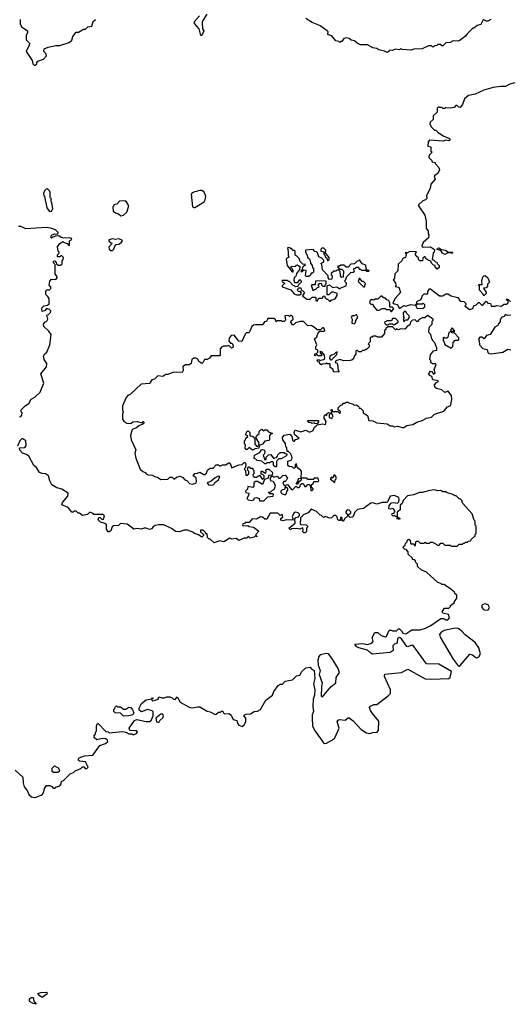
# Model space of a CAD drawing. Extents: x 2494106 to 2685573, y 758056 to 915185.
# Tile 378 of 507: x 2637925 to 2642691, y 837253 to 846812. Entities that reach past the tile are written whole.
import ezdxf

# ---------------------------------------------------------------- set-up
doc = ezdxf.new("R2010")
doc.units = 0

msp = doc.modelspace()

# ---------------------------------------------------------------- linework, layer by layer
at = {"layer": '0CON05XD'}
for points in [[(2639743.8, 846865), (2639703.3, 846805), (2639696.2, 846785), (2639700, 846725), (2639712.5, 846705), (2639695, 846660), (2639685, 846660), (2639667.5, 846725), (2639622.5, 846775), (2639623.9, 846796.1), (2639671.7, 846848.3)], [(2637930, 846815), (2637930, 846765), (2637940, 846755), (2637940, 846745), (2638002.5, 846705), (2638002.5, 846685), (2637988.3, 846661.7), (2637988.3, 846618.3), (2638020, 846585), (2638017.5, 846565), (2637986.7, 846505), (2638047.5, 846415), (2638053, 846383), (2638065, 846370), (2638075, 846370), (2638090, 846385), (2638090, 846395), (2638101.7, 846408.3), (2638155, 846430), (2638187, 846463), (2638180, 846485), (2638160, 846505), (2638161.7, 846528.3), (2638203, 846547), (2638275, 846562.5), (2638315, 846562.5), (2638405, 846592.5), (2638430, 846615), (2638441.7, 846648.3), (2638475, 846690), (2638495, 846690), (2638545, 846720), (2638565, 846720), (2638588.3, 846741.7), (2638625, 846750), (2638640, 846795), (2638660, 846815)], [(2642500, 846815), (2642471.7, 846798.3), (2642458.3, 846798.3), (2642435, 846812.5), (2642422.5, 846805), (2642403, 846767), (2642370, 846755), (2642335, 846730), (2642325, 846730), (2642270, 846675), (2642256.4, 846653.6), (2642195, 846607.5), (2642175, 846603.3), (2642135, 846607.5), (2642105, 846590), (2642063, 846587), (2642035, 846560), (2642025, 846560), (2642015, 846570), (2641985, 846570), (2641977, 846563), (2641955, 846560), (2641945, 846550), (2641935, 846550), (2641925, 846560), (2641895, 846560), (2641835, 846530), (2641755, 846527.5), (2641725, 846517.5), (2641645, 846522.5), (2641625, 846530), (2641615, 846520), (2641575, 846527.5), (2641545, 846512.5), (2641513, 846517), (2641510, 846505), (2641495, 846492.5), (2641467, 846507), (2641415, 846520), (2641393.9, 846533.9), (2641355, 846538.8), (2641305, 846566.7), (2641235, 846568.8), (2641204.2, 846584.2), (2641177.7, 846607.7), (2641145, 846613.3), (2641125, 846628.8), (2641095, 846636.2), (2641075, 846630), (2641055, 846600), (2641045, 846600), (2641035, 846590), (2641025, 846600), (2640995, 846607.5), (2640957, 846657), (2640923.8, 846663.8), (2640917.5, 846675), (2640920, 846695), (2640913, 846703), (2640844.1, 846754.1), (2640815, 846766.2), (2640765, 846786.2), (2640705, 846823.8)], [(2642735, 846198.8), (2642685, 846187.5), (2642645, 846162.5), (2642595, 846162.5), (2642525, 846152.5), (2642435, 846127.5), (2642349.3, 846090.7), (2642285, 846077.5), (2642246.4, 846043.6), (2642225, 845990), (2642205, 845960), (2642191.7, 845961.7), (2642175, 845980), (2642161.7, 845978.3), (2642145, 845960), (2642105, 845952.5), (2642065, 845957.5), (2642055, 845950), (2642035, 845950), (2642025, 845960), (2642005, 845960), (2641992.5, 845967.5), (2641980, 845955), (2641980, 845915), (2641941.7, 845878.3), (2641940, 845845), (2641911.7, 845818.3), (2641910, 845795), (2641920, 845785), (2641920, 845775), (2641955, 845740), (2641968.3, 845738.3), (2641985, 845720), (2642040, 845685), (2642099.3, 845659.3), (2642107.5, 845645), (2642095, 845637.5), (2642065, 845642.5), (2642037, 845633), (2641905, 845642.5), (2641892.5, 845627.5), (2641890, 845585), (2641918.3, 845578.3), (2641920, 845535), (2641930, 845525), (2641901.7, 845498.3), (2641900, 845475), (2641925, 845450), (2641931.7, 845431.7), (2641960, 845425), (2641960, 845415), (2641996.2, 845376.2), (2642002.5, 845355), (2641985, 845320), (2641950, 845295), (2641960, 845265), (2641917.5, 845215), (2641912.5, 845175), (2641877.5, 845105), (2641880, 845075), (2641867, 845063), (2641840, 845055), (2641800, 845015), (2641800, 845005), (2641860, 844915), (2641873.3, 844855), (2641872.5, 844785), (2641891.7, 844761.7), (2641892.5, 844735), (2641900, 844725), (2641897.5, 844695), (2641845, 844650), (2641830, 844615), (2641845, 844602.5), (2641915, 844607.5), (2641955, 844580), (2641950, 844555), (2641940, 844545), (2641930, 844485), (2641945, 844480), (2641965, 844460), (2641978.3, 844458.3), (2641980, 844445), (2642000, 844425), (2642000, 844405), (2641981.7, 844391.7), (2641961.7, 844411.7), (2641960, 844425), (2641945, 844430), (2641925, 844450), (2641918.3, 844468.3), (2641885, 844480), (2641870, 844495), (2641865, 844510), (2641855, 844510), (2641841.7, 844498.3), (2641838.3, 844471.7), (2641811.7, 844471.7), (2641800, 844485), (2641800, 844505), (2641785, 844510), (2641768.3, 844528.3), (2641768.3, 844541.7), (2641780, 844555), (2641775, 844560), (2641715, 844562.5), (2641691.7, 844548.3), (2641670, 844550), (2641680, 844535), (2641677, 844513), (2641668.3, 844501.7), (2641655, 844500), (2641640, 844485), (2641638.3, 844471.7), (2641601.7, 844438.3), (2641597.5, 844375), (2641570, 844345), (2641567, 844303), (2641552.5, 844285), (2641577, 844257), (2641577.5, 844232.5), (2641571.7, 844221.7), (2641606.4, 844216.4), (2641622.5, 844165), (2641572.5, 844105), (2641550, 844065), (2641562.5, 844052.5), (2641595, 844047.5), (2641611.7, 844011.7), (2641618.3, 844011.7), (2641655, 844037.5), (2641675, 844032.5), (2641725, 844047.5), (2641770, 844040), (2641771.7, 844048.3), (2641780, 844050), (2641785, 844080), (2641818.3, 844091.7), (2641831.7, 844108.3), (2641835, 844130), (2641855, 844150), (2641888.3, 844151.7), (2641890, 844175), (2641905, 844200), (2641915, 844200), (2642003, 844133), (2642035, 844130), (2642065, 844150), (2642085, 844152.5), (2642115, 844132.5), (2642180, 844115), (2642205, 844080), (2642240, 844075), (2642257, 844057), (2642257, 844043), (2642250, 844035), (2642295, 844000), (2642325, 844010), (2642337.5, 844035), (2642360, 844045), (2642381.7, 844068.3), (2642388.3, 844068.3), (2642415, 844040), (2642425, 844040), (2642455, 844080), (2642471.7, 844061.7), (2642498.3, 844058.3), (2642505, 844030), (2642545, 844030), (2642555, 844037.5), (2642605, 844030), (2642628.3, 844051.7), (2642655, 844050), (2642670, 844065), (2642668.3, 844078.3), (2642650, 844095), (2642655, 844100), (2642665, 844100), (2642681.7, 844081.7), (2642695, 844080)], [(2638215, 844950), (2638235, 844952.5), (2638247.5, 844975), (2638237, 845037), (2638230, 845045), (2638230, 845075), (2638222.5, 845085), (2638220, 845135), (2638215, 845150), (2638195, 845170), (2638183, 845167), (2638165, 845150), (2638157.5, 845125), (2638160, 845105), (2638167.5, 845095), (2638187.5, 844985), (2638215, 844950)], [(2639615, 844987.5), (2639625, 844990), (2639716.7, 845043.3), (2639727.5, 845065), (2639732.5, 845095), (2639727.5, 845115), (2639716.4, 845136.4), (2639695, 845152.5), (2639673.6, 845153.6), (2639625, 845142), (2639599.5, 845130.5), (2639590.5, 845119.5), (2639603.3, 844995), (2639615, 844987.5)], [(2638908.3, 844908.3), (2638935, 844913.3), (2638967, 844943), (2638986.7, 845005), (2638963.6, 845043.6), (2638945, 845052.5), (2638895, 845050), (2638868.3, 845021.7), (2638840, 845015), (2638840, 845005), (2638830, 844995), (2638833, 844953), (2638855, 844937.5), (2638885, 844927.5), (2638908.3, 844908.3)], [(2637921.7, 842958.3), (2637935, 842960), (2637947, 842973), (2637950, 842995), (2637940, 843005), (2637940, 843025), (2637976.7, 843063.3), (2638013, 843087), (2638035, 843127.5), (2638073, 843147), (2638122.5, 843195), (2638160, 843285), (2638130, 843375), (2638187, 843443), (2638187.5, 843475), (2638162.5, 843515), (2638157.5, 843545), (2638170.7, 843569.3), (2638187.5, 843585), (2638217.5, 843655), (2638230, 843755), (2638209.3, 843789.3), (2638160, 843835), (2638157.5, 843855), (2638170, 843875), (2638190, 843885), (2638197.5, 843905), (2638190, 843945), (2638205, 843950), (2638225, 843970), (2638227.5, 843985), (2638215, 844000), (2638185, 844010), (2638170, 843985), (2638145, 843980), (2638140, 844005), (2638143, 844017), (2638160, 844035), (2638195, 844040), (2638210, 844055), (2638210, 844105), (2638200, 844125), (2638180, 844145), (2638177.5, 844175), (2638185, 844190), (2638215, 844190), (2638227, 844203), (2638227, 844217), (2638212.5, 844235), (2638217.5, 844275), (2638235, 844292.5), (2638275, 844290), (2638290, 844305), (2638290, 844315), (2638270, 844345), (2638270, 844435), (2638253, 844453), (2638252.5, 844467.5), (2638265, 844470), (2638280, 844455), (2638281.7, 844441.7), (2638298.3, 844428.3), (2638321.7, 844428.3), (2638337, 844443), (2638338.3, 844471.7), (2638347, 844483), (2638350, 844505), (2638335, 844520), (2638325, 844520), (2638315, 844510), (2638291.7, 844511.7), (2638291.7, 844528.3), (2638310, 844545), (2638310, 844555), (2638300, 844565), (2638293, 844607), (2638315, 844640), (2638345, 844660), (2638351.7, 844651.7), (2638385, 844640), (2638400, 844625), (2638410, 844625), (2638410, 844665), (2638431.7, 844678.3), (2638429.3, 844689.3), (2638416.1, 844696.1), (2638355, 844692.5), (2638328.3, 844698.3), (2638305, 844712.5), (2638270.7, 844709.3), (2638242.5, 844697.5), (2638235, 844690), (2638230, 844695), (2638230, 844715), (2638240, 844725), (2638265, 844732.5), (2638295, 844730), (2638300, 844745), (2638271.7, 844771.7), (2638225, 844788.8), (2638185, 844793.3), (2637985, 844783.3), (2637935, 844803.3), (2637915, 844803.8)], [(2638825, 844570), (2638840, 844585), (2638850, 844615), (2638861.7, 844628.3), (2638887, 844633), (2638910, 844650), (2638922.5, 844665), (2638913.3, 844675), (2638885.9, 844685.9), (2638855, 844680), (2638825, 844686.2), (2638790, 844675), (2638790, 844665), (2638805, 844650), (2638820, 844645), (2638818.3, 844631.7), (2638790, 844605), (2638793, 844583), (2638805, 844570), (2638825, 844570)], [(2640945, 844080), (2640951.7, 844088.3), (2640988.3, 844101.7), (2641010, 844135), (2641010, 844155), (2640976.4, 844166.4), (2640955, 844166.7), (2640928.3, 844141.7), (2640911.7, 844141.7), (2640911.7, 844228.3), (2640935, 844237.5), (2640963.6, 844213.6), (2641005, 844220), (2641035, 844200), (2641045, 844210), (2641095, 844230), (2641100, 844255), (2641080, 844275), (2641090, 844285), (2641101.7, 844318.3), (2641141.7, 844358.3), (2641165, 844360), (2641178.3, 844371.7), (2641170, 844385), (2641171.7, 844398.3), (2641185, 844400), (2641195, 844410), (2641215, 844410), (2641221.7, 844391.7), (2641235, 844390), (2641245, 844380), (2641285, 844380), (2641295, 844370), (2641315, 844370), (2641318.3, 844378.3), (2641301.7, 844381.7), (2641290, 844395), (2641288.3, 844428.3), (2641251.7, 844441.7), (2641225, 844480), (2641218.3, 844471.7), (2641201.7, 844468.3), (2641178.3, 844441.7), (2641141.7, 844438.3), (2641115, 844410), (2641095, 844410), (2641075, 844430), (2641045, 844430), (2641031.7, 844418.3), (2641015, 844420), (2641011.7, 844411.7), (2641031.7, 844391.7), (2641055, 844390), (2641070, 844375), (2641068.3, 844311.7), (2641055, 844310), (2641040, 844325), (2641038.3, 844368.3), (2641025, 844380), (2641005, 844380), (2640995, 844370), (2640975, 844370), (2640951.7, 844348.3), (2640950, 844335), (2640960, 844325), (2640957, 844293), (2640935, 844290), (2640920, 844305), (2640920, 844325), (2640867.5, 844385), (2640860, 844435), (2640850, 844445), (2640878.3, 844461.7), (2640878.3, 844478.3), (2640858.3, 844498.3), (2640830.7, 844510.7), (2640818.3, 844548.3), (2640808.3, 844558.3), (2640791.7, 844561.7), (2640775, 844580), (2640700, 844575), (2640700, 844555), (2640717, 844527), (2640720, 844505), (2640737.5, 844495), (2640747.5, 844475), (2640748.3, 844448.3), (2640767, 844427), (2640770, 844405), (2640780, 844395), (2640778.3, 844361.7), (2640768.3, 844351.7), (2640755, 844350), (2640748.3, 844331.7), (2640735, 844320), (2640705, 844320), (2640700, 844325), (2640708.3, 844378.3), (2640685, 844380), (2640661.7, 844361.7), (2640660, 844375), (2640670, 844385), (2640680, 844415), (2640700, 844435), (2640675, 844440), (2640650, 844465), (2640640, 844495), (2640615, 844520), (2640600, 844525), (2640600, 844565), (2640595, 844570), (2640581.7, 844571.7), (2640565, 844590), (2640555, 844590), (2640545, 844600), (2640525, 844597.5), (2640533, 844563), (2640532.5, 844525), (2640540, 844505), (2640525, 844500), (2640513, 844487), (2640522.5, 844425), (2640573, 844363), (2640580, 844365), (2640580, 844375), (2640575, 844390), (2640560, 844405), (2640565, 844420), (2640605, 844417.5), (2640615, 844430), (2640625, 844432.5), (2640647, 844417), (2640642.5, 844387.5), (2640613, 844347), (2640608.3, 844321.7), (2640590, 844305), (2640587.5, 844285), (2640595, 844260), (2640628.3, 844261.7), (2640645, 844290), (2640658.3, 844278.3), (2640660, 844265), (2640630, 844235), (2640628.3, 844221.7), (2640605, 844220), (2640595, 844230), (2640581.7, 844231.7), (2640545, 844270), (2640535, 844270), (2640525, 844280), (2640475, 844280), (2640471.7, 844271.7), (2640500, 844255), (2640475, 844230), (2640475, 844220), (2640558.3, 844188.3), (2640590.7, 844150.7), (2640615, 844140), (2640645, 844140), (2640658.3, 844151.7), (2640660, 844165), (2640648.3, 844178.3), (2640635, 844170), (2640620, 844185), (2640630, 844195), (2640631.7, 844208.3), (2640655, 844210), (2640661.7, 844181.7), (2640675, 844180), (2640690, 844165), (2640671.7, 844131.7), (2640715, 844100), (2640745, 844100), (2640765, 844120), (2640795, 844120), (2640800, 844115), (2640800, 844085), (2640815, 844080), (2640831.7, 844108.3), (2640865, 844110), (2640871.7, 844128.3), (2640885, 844130), (2640891.7, 844111.7), (2640905, 844100), (2640915, 844100), (2640935, 844080), (2640945, 844080)], [(2640915, 844470), (2640930, 844485), (2640930, 844505), (2640890, 844555), (2640900, 844565), (2640900, 844575), (2640880, 844595), (2640860, 844595), (2640850, 844585), (2640850, 844565), (2640878.3, 844558.3), (2640880, 844535), (2640890, 844525), (2640891.7, 844511.7), (2640908.3, 844498.3), (2640915, 844470)], [(2642055, 844532.5), (2642032.5, 844545), (2642015, 844570), (2641980.7, 844580.7), (2641982.5, 844595), (2641995, 844596.7), (2642022.5, 844582.5), (2642060, 844575), (2642085, 844560), (2642130, 844555), (2642127, 844543), (2642115, 844550), (2642085, 844550), (2642055, 844532.5)], [(2640775, 844180), (2640760, 844235), (2640765, 844240), (2640798.3, 844241.7), (2640801.7, 844278.3), (2640895, 844280), (2640900, 844275), (2640900, 844245), (2640890, 844235), (2640888.3, 844221.7), (2640871.7, 844221.7), (2640860, 844235), (2640858.3, 844248.3), (2640835, 844250), (2640820, 844235), (2640830, 844225), (2640828.3, 844211.7), (2640815, 844210), (2640798.3, 844191.7), (2640785, 844190), (2640775, 844180)], [(2641275, 844220), (2641285, 844250), (2641265, 844270), (2641251.7, 844271.7), (2641228.3, 844298.3), (2641221.7, 844298.3), (2641211.7, 844271.7), (2641265, 844220), (2641275, 844220)], [(2642435, 844130), (2642428.3, 844148.3), (2642390, 844185), (2642390, 844225), (2642380, 844235), (2642385, 844240), (2642418.3, 844241.7), (2642412.5, 844275), (2642423, 844317), (2642433, 844327), (2642445, 844327.5), (2642472.5, 844305), (2642490, 844265), (2642470, 844245), (2642470, 844225), (2642455, 844210), (2642430, 844205), (2642457.5, 844165), (2642457, 844153), (2642435, 844130)], [(2641535, 843980), (2641560, 844005), (2641545, 844020), (2641521.7, 844021.7), (2641520, 844065), (2641511.7, 844081.7), (2641505, 844090), (2641491.7, 844091.7), (2641478.3, 844108.3), (2641465, 844110), (2641435, 844130), (2641405, 844100), (2641378.3, 844098.3), (2641365, 844090), (2641345, 844097.5), (2641330, 844085), (2641322.5, 844062.5), (2641335, 844050), (2641355, 844050), (2641360, 844035), (2641393, 843993), (2641417, 843993), (2641445, 844010), (2641475, 844010), (2641485, 844000), (2641525, 844000), (2641530, 843980), (2641535, 843980)], [(2641655, 843880), (2641671.7, 843898.3), (2641695, 843900), (2641710, 843925), (2641708.3, 843938.3), (2641681.7, 843961.7), (2641675, 843980), (2641665, 843980), (2641650, 843965), (2641652.5, 843925), (2641660, 843915), (2641650, 843905), (2641655, 843880)], [(2641785, 844010), (2641845, 844013.3), (2641860, 844025), (2641860, 844045), (2641845, 844060), (2641835, 844050), (2641780, 844050), (2641778.3, 844041.7), (2641770, 844040), (2641785, 844010)], [(2640295, 842142.5), (2640335, 842180), (2640387.5, 842185), (2640390, 842205), (2640385, 842210), (2640355, 842210), (2640340, 842225), (2640365, 842230), (2640380, 842245), (2640398.3, 842251.7), (2640410, 842285), (2640398.3, 842318.3), (2640388.3, 842328.3), (2640371.7, 842331.7), (2640360, 842345), (2640360, 842365), (2640375, 842380), (2640385, 842380), (2640395, 842370), (2640425, 842380), (2640441.7, 842361.7), (2640455, 842360), (2640481.7, 842388.3), (2640505, 842390), (2640527.5, 842365), (2640515, 842340), (2640505, 842330), (2640491.7, 842328.3), (2640480, 842315), (2640495, 842290), (2640525, 842300), (2640565, 842250), (2640578.3, 842251.7), (2640605, 842280), (2640615, 842280), (2640625, 842270), (2640638.3, 842271.7), (2640650, 842285), (2640651.7, 842298.3), (2640665, 842310), (2640678.3, 842308.3), (2640695, 842280), (2640708.3, 842281.7), (2640725, 842300), (2640738.3, 842298.3), (2640750, 842285), (2640751.7, 842241.7), (2640765, 842240), (2640775, 842250), (2640777, 842257), (2640760, 842275), (2640760, 842295), (2640775, 842310), (2640781.7, 842328.3), (2640825, 842330), (2640830, 842335), (2640825, 842360), (2640785, 842360), (2640775, 842350), (2640725, 842350), (2640715, 842360), (2640660, 842360), (2640658.3, 842341.7), (2640631.7, 842318.3), (2640628.3, 842301.7), (2640611.7, 842301.7), (2640630, 842335), (2640631.7, 842358.3), (2640660, 842360), (2640662.5, 842425), (2640656.4, 842436.4), (2640620, 842465), (2640615, 842500), (2640600, 842495), (2640600, 842465), (2640595, 842460), (2640585, 842460), (2640571.7, 842471.7), (2640543, 842473), (2640530, 842485), (2640530, 842525), (2640563, 842537), (2640572.5, 842555), (2640568.8, 842575), (2640555, 842600), (2640535, 842620), (2640521.7, 842621.7), (2640520, 842655), (2640510, 842665), (2640507, 842697), (2640480, 842735), (2640477.5, 842755), (2640495, 842780), (2640549.3, 842789.3), (2640567, 842767), (2640575, 842730), (2640585, 842720), (2640595, 842720), (2640603, 842737), (2640640, 842745), (2640593.8, 842783.8), (2640590, 842805), (2640596.7, 842823.3), (2640605, 842826.7), (2640655, 842810), (2640705, 842827.5), (2640735, 842810), (2640745, 842810), (2640776.4, 842823.6), (2640790, 842855), (2640805, 842870), (2640815, 842880), (2640865, 842887.5), (2640896.7, 842883.3), (2640901.7, 842911.7), (2640883, 842943), (2640882.5, 842965), (2640895, 842980), (2640910, 842970), (2640910, 842985), (2640925, 843000), (2640940, 842995), (2640940, 842985), (2640930, 842975), (2640931.7, 842951.7), (2640958.3, 842941.7), (2640970, 842965), (2640950, 842995), (2640960, 843005), (2640950, 843015), (2640951.7, 843028.3), (2640960, 843025), (2640960, 843010), (2641015, 843010), (2641031.7, 842991.7), (2641038.3, 842991.7), (2641040, 843005), (2641020, 843025), (2641020, 843045), (2641045, 843070), (2641058.3, 843071.7), (2641071.7, 843088.3), (2641085, 843090), (2641095, 843100), (2641115, 843100), (2641121.7, 843091.7), (2641165, 843080), (2641175, 843070), (2641195, 843072.5), (2641210, 843065), (2641220, 843055), (2641221.7, 843041.7), (2641235, 843040), (2641260, 843015), (2641260, 842995), (2641305, 842970), (2641315, 842922.5), (2641355, 842917.5), (2641395, 842897.5), (2641495, 842887.5), (2641525, 842870), (2641545, 842870), (2641565, 842860), (2641595, 842866.7), (2641645, 842852.5), (2641657, 842853), (2641685, 842872.5), (2641745, 842883.3), (2641784.1, 842905.9), (2641835, 842920), (2641875, 842942.5), (2641925, 842952.5), (2641955, 842982.5), (2642045, 843012.5), (2642080, 843055), (2642105, 843062.5), (2642112.5, 843075), (2642122.5, 843125), (2642120, 843165), (2642085, 843210), (2642078.3, 843201.7), (2642053, 843193), (2642025, 843217.5), (2641975, 843232.5), (2641957.5, 843245), (2641953.9, 843266.1), (2641975, 843290), (2641990, 843295), (2641990, 843305), (2641937, 843317), (2641928.3, 843348.3), (2641907, 843357), (2641900, 843375), (2641915, 843400), (2641928.3, 843398.3), (2641945, 843370), (2641960, 843385), (2641950, 843415), (2641970, 843465), (2641965, 843470), (2641935, 843470), (2641920, 843485), (2641920, 843505), (2641910, 843515), (2641915, 843560), (2641945, 843597.5), (2641976.7, 843603.3), (2641977.5, 843625), (2641957.5, 843675), (2641940.7, 843690.7), (2641927.5, 843715), (2641920, 843755), (2641900, 843775), (2641903, 843817), (2641910, 843835), (2641930, 843855), (2641930, 843885), (2641940, 843895), (2641940, 843905), (2641885, 843940), (2641861.7, 843918.3), (2641833.6, 843916.4), (2641805, 843902.5), (2641785, 843880), (2641765, 843900), (2641740, 843895), (2641720, 843875), (2641715, 843850), (2641690, 843835), (2641665, 843807.5), (2641625, 843810), (2641605, 843802.5), (2641585, 843810), (2641575, 843802.5), (2641545, 843830), (2641505, 843830), (2641480, 843815), (2641480, 843805), (2641470, 843795), (2641470, 843765), (2641438.3, 843731.7), (2641405, 843730), (2641385, 843740), (2641355, 843740), (2641348.3, 843731.7), (2641335, 843730), (2641330, 843725), (2641330, 843685), (2641310, 843665), (2641320, 843655), (2641320, 843635), (2641295, 843610), (2641285, 843610), (2641275, 843600), (2641255, 843600), (2641241.7, 843588.3), (2641218.3, 843588.3), (2641205, 843600), (2641195, 843600), (2641190, 843595), (2641190, 843565), (2641173, 843547), (2641171.7, 843528.3), (2641155, 843510), (2641135, 843502.5), (2641075, 843500), (2641035, 843512.5), (2640995, 843500), (2640990, 843485), (2641005, 843480), (2641012.5, 843465), (2641020, 843405), (2641027.5, 843392.5), (2640975, 843390), (2640968.3, 843418.3), (2640940, 843435), (2640940, 843470), (2640912.5, 843472.5), (2640905, 843480), (2640895, 843470), (2640862.5, 843467.5), (2640855, 843460), (2640841.7, 843471.7), (2640838.3, 843488.3), (2640821.7, 843491.7), (2640813, 843503), (2640815, 843510), (2640835, 843510), (2640845, 843500), (2640851.7, 843508.3), (2640877, 843513), (2640888.3, 843521.7), (2640887, 843557), (2640858.3, 843588.3), (2640845, 843590), (2640840, 843585), (2640860, 843555), (2640855, 843550), (2640825, 843550), (2640815, 843560), (2640805, 843560), (2640795, 843550), (2640790, 843555), (2640791.7, 843568.3), (2640808.3, 843571.7), (2640820, 843585), (2640820, 843605), (2640800, 843615), (2640800, 843635), (2640810, 843655), (2640790, 843715), (2640810, 843735), (2640820, 843765), (2640841.7, 843788.3), (2640881.7, 843788.3), (2640887.5, 843795), (2640886.7, 843806.7), (2640875, 843820), (2640865, 843820), (2640850, 843805), (2640845, 843800), (2640815, 843800), (2640790, 843825), (2640755, 843842.5), (2640725, 843840), (2640681.7, 843881.7), (2640648.3, 843881.7), (2640605, 843870), (2640585, 843850), (2640575, 843850), (2640560, 843875), (2640561.7, 843888.3), (2640580, 843905), (2640577, 843927), (2640565, 843940), (2640555, 843940), (2640545, 843930), (2640535, 843940), (2640501.7, 843938.3), (2640507.5, 843895), (2640495, 843882.5), (2640475, 843882.5), (2640465, 843890), (2640425, 843890), (2640415, 843880), (2640408.3, 843898.3), (2640395, 843910), (2640335, 843910), (2640328.3, 843891.7), (2640318.3, 843881.7), (2640301.7, 843878.3), (2640285, 843850), (2640215, 843850), (2640195, 843846.7), (2640180, 843835), (2640158.3, 843781.7), (2640147.5, 843772.5), (2640128.3, 843771.7), (2640115, 843760), (2640081.7, 843688.3), (2640055, 843692.5), (2640008.3, 843748.3), (2639980, 843745), (2639958.3, 843721.7), (2639957.5, 843695), (2639972.5, 843672.5), (2639985, 843672.5), (2639992.5, 843665), (2640000, 843645), (2639995, 843630), (2639983, 843623), (2639955, 843650), (2639937.5, 843642.5), (2639905, 843642.5), (2639885, 843632.5), (2639873.6, 843616.4), (2639871.7, 843558.3), (2639865, 843550), (2639785, 843550), (2639770, 843525), (2639745, 843512.5), (2639720, 843515), (2639705, 843480), (2639695, 843473.3), (2639665, 843492.5), (2639655, 843516.7), (2639635, 843526.7), (2639615, 843527.5), (2639597.5, 843515), (2639590, 843475), (2639575, 843460), (2639535, 843460), (2639510, 843445), (2639513, 843407), (2639502.5, 843387.5), (2639418.3, 843391.7), (2639365, 843367.5), (2639345, 843367.5), (2639315, 843347.5), (2639266.4, 843353.6), (2639235, 843322.5), (2639210, 843315), (2639185, 843280), (2639105, 843272.5), (2638998, 843172), (2638975, 843162.5), (2638960, 843145), (2638922.5, 843065), (2638922.5, 843025), (2638930, 843005), (2638922.5, 842985), (2638923.3, 842935), (2638936.1, 842916.1), (2638965, 842893.8), (2639005, 842892.5), (2639025, 842907.5), (2639065, 842912.5), (2639115, 842900), (2639125, 842910), (2639130, 842905), (2639130, 842895), (2639120, 842885), (2639081.7, 842868.3), (2639060.7, 842849.3), (2639017, 842833), (2639000, 842775), (2639007.5, 842735), (2639052.5, 842635), (2639043.3, 842605), (2639052.5, 842555), (2639095, 842450), (2639120, 842425), (2639145, 842417.5), (2639153.3, 842403.3), (2639173, 842393), (2639211.7, 842391.7), (2639243, 842373), (2639265, 842372.5), (2639295, 842350), (2639365, 842352.5), (2639385, 842370), (2639405, 842370), (2639425, 842352.5), (2639448.3, 842371.7), (2639485, 842380), (2639508.3, 842368.3), (2639530, 842345), (2639548.3, 842338.3), (2639575, 842310), (2639605, 842302.5), (2639635, 842312.5), (2639642.5, 842325), (2639640, 842365), (2639610, 842385), (2639625, 842407.5), (2639651.7, 842408.3), (2639675, 842420), (2639715, 842397.5), (2639725, 842397.5), (2639740.7, 842409.3), (2639750.7, 842439.3), (2639775, 842460), (2639805, 842460), (2639835, 842490), (2639855, 842490), (2639865, 842480), (2639875, 842480), (2639895, 842490), (2639925, 842490), (2639955, 842510), (2639965, 842510), (2639985, 842462.5), (2640055, 842490), (2640087, 842493), (2640105, 842512.5), (2640115, 842512.5), (2640122.5, 842495), (2640120, 842465), (2640110, 842455), (2640110, 842445), (2640120, 842435), (2640121.7, 842391.7), (2640135, 842390), (2640150, 842405), (2640150, 842425), (2640140, 842435), (2640140, 842465), (2640145, 842470), (2640155, 842470), (2640165, 842460), (2640188.3, 842458.3), (2640190, 842445), (2640200, 842435), (2640200, 842405), (2640190, 842395)], [(2641175, 843860), (2641190, 843875), (2641187.5, 843885), (2641210, 843925), (2641195, 843950), (2641175, 843937.5), (2641155, 843938), (2641144, 843925), (2641153.3, 843905), (2641150, 843865), (2641175, 843860)], [(2641555, 843850), (2641565, 843852.5), (2641600, 843875), (2641600, 843885), (2641575, 843910), (2641545, 843910), (2641535, 843890), (2641495, 843887.5), (2641470, 843875), (2641471.7, 843861.7), (2641485, 843850), (2641505, 843850), (2641515, 843860), (2641545, 843860), (2641555, 843850)], [(2642695, 843942.5), (2642665, 843940), (2642645, 843950), (2642628.3, 843931.7), (2642605, 843920), (2642593, 843897), (2642591.7, 843878.3), (2642573, 843857), (2642570, 843845), (2642541.7, 843828.3), (2642495, 843757.5), (2642460, 843745), (2642437, 843713), (2642415, 843730), (2642395, 843730), (2642380, 843715), (2642387.5, 843695), (2642390, 843655), (2642425, 843620), (2642465, 843610), (2642472.5, 843582.5), (2642481.7, 843571.7), (2642505, 843570), (2642616.4, 843583.6), (2642665, 843612.5), (2642695, 843607.5)], [(2642115, 843622.5), (2642131.7, 843638.3), (2642135, 843680), (2642155, 843700), (2642185, 843700), (2642190, 843705), (2642190, 843725), (2642148.3, 843768.3), (2642121.7, 843771.7), (2642120, 843785), (2642125, 843790), (2642135, 843790), (2642145, 843780), (2642150, 843785), (2642150, 843795), (2642125, 843820), (2642112.5, 843805), (2642108.3, 843781.7), (2642093, 843777), (2642085, 843730), (2642075, 843720), (2642055, 843720), (2642045, 843730), (2642040, 843725), (2642040, 843705), (2642055, 843660), (2642115, 843622.5)], [(2640955, 843510), (2641006.7, 843563.3), (2641007.5, 843587.5), (2640995, 843582.5), (2640977.5, 843562.5), (2640953, 843557), (2640937.5, 843545), (2640933, 843523), (2640945, 843510), (2640955, 843510)], [(2640815, 842890), (2640793, 842893), (2640785, 842900), (2640763, 842893), (2640755, 842900), (2640733, 842903), (2640720, 842915), (2640725, 842920), (2640825, 842920), (2640830, 842915), (2640815, 842890)], [(2640185, 842632.5), (2640155, 842660), (2640135, 842640), (2640125, 842640), (2640113.6, 842653.6), (2640120, 842685), (2640110, 842695), (2640110, 842725), (2640120, 842735), (2640121.7, 842748.3), (2640140, 842765), (2640120, 842785), (2640133.6, 842816.4), (2640147, 842817), (2640160, 842805), (2640161.7, 842771.7), (2640185, 842770), (2640198.3, 842758.3), (2640207.5, 842737.5), (2640207.5, 842695), (2640225, 842672.5), (2640237, 842673), (2640250, 842685), (2640247, 842707), (2640220, 842755), (2640230, 842775), (2640250, 842795), (2640250, 842815), (2640270, 842835), (2640277, 842837), (2640295, 842820), (2640305, 842830), (2640325, 842830), (2640341.7, 842811.7), (2640380, 842795), (2640361.7, 842788.3), (2640353, 842777), (2640352.5, 842735), (2640345, 842727.5), (2640305, 842720), (2640285, 842692.5), (2640250, 842680), (2640252.5, 842665), (2640246.7, 842653.3), (2640213, 842647), (2640185, 842632.5)], [(2639867.5, 841752.5), (2639813, 841733), (2639775, 841770), (2639765, 841770), (2639750, 841785), (2639745, 841820), (2639731.7, 841821.7), (2639730, 841835), (2639707, 841857), (2639680, 841855), (2639681.7, 841841.7), (2639710, 841815), (2639710, 841805), (2639695, 841790), (2639661.7, 841811.7), (2639623, 841823), (2639607, 841837), (2639555, 841856.2), (2639523.9, 841856.1), (2639475, 841841.2), (2639440, 841845), (2639401.2, 841871.2), (2639325, 841908.8), (2639275, 841908.8), (2639239.5, 841900.5), (2639220, 841890), (2639205, 841870), (2639185, 841863.3), (2639155, 841877.5), (2639135, 841877.5), (2639105, 841866.7), (2639065, 841872.5), (2639035, 841867.5), (2638970, 841915), (2638905, 841920), (2638885, 841902.5), (2638835, 841900), (2638821.7, 841888.3), (2638809.3, 841850.7), (2638795, 841840), (2638785, 841840), (2638767.5, 841865), (2638768.3, 841908.3), (2638751.7, 841921.7), (2638710, 841935), (2638688.3, 841958.3), (2638695, 841980), (2638708.3, 841978.3), (2638725, 841960), (2638738.3, 841961.7), (2638750, 841995), (2638735, 842010), (2638645, 842010), (2638638.3, 842018.3), (2638605, 842030), (2638585, 842010), (2638535, 841997.5), (2638505, 842020), (2638491.7, 842021.7), (2638475, 842040), (2638455, 842040), (2638445, 842030), (2638431.7, 842031.7), (2638396.1, 842076.1), (2638333.6, 842103.6), (2638340, 842125), (2638393.3, 842185), (2638395.9, 842215.9), (2638335.7, 842255.7), (2638285, 842268.8), (2638236.7, 842295), (2638216.7, 842335), (2638203.3, 842385), (2638175, 842403.8), (2638145, 842406.2), (2638117.3, 842417.3), (2638087.5, 842465), (2638062.5, 842485), (2638012.5, 842575), (2637990.7, 842590.7), (2637952.5, 842605), (2637925, 842632.5), (2637923, 842657), (2637975, 842657.5), (2637988.8, 842675), (2637986.2, 842725), (2637955, 842743.8), (2637945, 842743.8), (2637926.2, 842725), (2637905, 842672.5)], [(2640415, 842470), (2640405, 842470), (2640390, 842485), (2640390, 842515), (2640385, 842520), (2640365, 842520), (2640355, 842510), (2640325, 842510), (2640315, 842500), (2640305, 842500), (2640277, 842527), (2640231.7, 842531.7), (2640220, 842545), (2640202.5, 842552.5), (2640206.7, 842585), (2640258, 842612), (2640272.3, 842637.7), (2640285, 842640), (2640298, 842638), (2640306.4, 842626.4), (2640301.7, 842598.3), (2640290, 842585), (2640305, 842540), (2640318.3, 842541.7), (2640320, 842565), (2640343, 842587), (2640365, 842590), (2640395, 842550), (2640401.7, 842558.3), (2640418.3, 842561.7), (2640430, 842575), (2640431.7, 842588.3), (2640455, 842610), (2640495, 842610), (2640501.7, 842601.7), (2640518.3, 842598.3), (2640520, 842585), (2640510, 842575), (2640465, 842550), (2640441.7, 842548.3), (2640420, 842525), (2640420, 842475), (2640415, 842470)], [(2640190, 842395), (2640191.7, 842381.7), (2640205, 842370), (2640225, 842370), (2640255, 842390), (2640285, 842350), (2640300, 842365), (2640300, 842385), (2640288.3, 842398.3), (2640271.7, 842401.7), (2640271.7, 842428.3), (2640285, 842430), (2640301.7, 842411.7), (2640315, 842410), (2640320, 842425), (2640311.7, 842438.3), (2640325, 842450), (2640345, 842450), (2640380, 842415), (2640378.3, 842391.7), (2640343, 842387), (2640338.3, 842361.7), (2640301.7, 842348.3), (2640285, 842300), (2640235, 842330), (2640215, 842330), (2640200, 842315), (2640200, 842285), (2640188.3, 842271.7), (2640140, 842280), (2640137, 842253), (2640120, 842235), (2640121.7, 842221.7), (2640150, 842215), (2640147, 842193), (2640130, 842165), (2640145, 842150), (2640177, 842143), (2640198.3, 842151.7), (2640205, 842170), (2640225, 842172.5), (2640250, 842165), (2640255, 842140), (2640295, 842142.5)], [(2639795, 842292.5), (2639809.3, 842300.7), (2639820.7, 842319.3), (2639856.4, 842343.6), (2639868.3, 842378.3), (2639855, 842380), (2639824.1, 842365.9), (2639786.2, 842333.8), (2639747.5, 842315), (2639760, 842295), (2639795, 842292.5)], [(2640985, 842320), (2640990, 842345), (2641000, 842355), (2641000, 842375), (2640985, 842390), (2640975, 842390), (2640968.3, 842361.7), (2640955, 842370), (2640940, 842355), (2640985, 842320)], [(2640505, 842200), (2640517, 842213), (2640518.3, 842231.7), (2640530, 842245), (2640528.3, 842258.3), (2640505, 842280), (2640498.3, 842251.7), (2640473, 842247), (2640460, 842235), (2640461.7, 842221.7), (2640475, 842210), (2640505, 842200)], [(2638085, 839263.3), (2638135, 839283.3), (2638147.5, 839295), (2638160, 839315), (2638165, 839350), (2638185, 839377.5), (2638217, 839377), (2638238.3, 839368.3), (2638251.7, 839351.7), (2638265, 839350), (2638275, 839360), (2638316.4, 839373.6), (2638327, 839393), (2638330, 839415), (2638350, 839425), (2638415, 839490), (2638447, 839503), (2638465, 839520), (2638518.3, 839541.7), (2638535, 839560), (2638548.3, 839558.3), (2638562.5, 839542.5), (2638577, 839543), (2638590, 839555), (2638565, 839607.5), (2638505, 839612.5), (2638495, 839620), (2638493, 839627), (2638503.6, 839646.4), (2638553.6, 839666.4), (2638637, 839673), (2638702.5, 839765), (2638760, 839785), (2638780, 839805), (2638778.3, 839818.3), (2638761.7, 839831.7), (2638725, 839832.5), (2638675, 839822.5), (2638650, 839845), (2638650, 839865), (2638660, 839875), (2638660, 839895), (2638670, 839905), (2638670, 839955), (2638681.7, 839978.3), (2638688.3, 839978.3), (2638761.7, 839901.7), (2638785, 839900), (2638795, 839890), (2638925, 839902.5), (2638957, 839897), (2638985, 839880), (2639015, 839880), (2639023, 839873), (2639037, 839873), (2639058.3, 839881.7), (2639068.3, 839898.3), (2639055, 839907.5), (2638995, 839910), (2638990, 839935), (2639041.4, 840008.6), (2639061.7, 840018.3), (2639155, 839997.5), (2639185, 839998.8), (2639200.7, 840009.3), (2639222.5, 840055), (2639221.7, 840091.7), (2639211.7, 840101.7), (2639165, 840116.2), (2639107, 840093), (2639085, 840110), (2639085, 840130), (2639107.5, 840175), (2639155, 840210), (2639210, 840220), (2639215, 840230), (2639220, 840225), (2639210, 840220), (2639210, 840205), (2639215, 840200), (2639231.7, 840201.7), (2639270, 840215), (2639275, 840240), (2639305, 840227.5), (2639331.7, 840228.3), (2639355, 840240), (2639385, 840237.5), (2639405, 840230), (2639420, 840215), (2639435, 840212.5), (2639455, 840240), (2639485, 840187.5), (2639576.1, 840136.1), (2639605, 840131.2), (2639655, 840142.5), (2639675, 840140), (2639745, 840100), (2639775, 840093.3), (2639825, 840067.5), (2639835, 840070), (2639855, 840090), (2639875, 840090), (2639885, 840100), (2639898.3, 840098.3), (2639900, 840085), (2639915, 840072.5), (2639960, 840075), (2639980.7, 840060.7), (2639998.8, 840018.8), (2640035, 840010), (2640043.8, 839975), (2640055, 839962.5), (2640085, 839951.2), (2640105, 839966.7), (2640122, 839995), (2640121.7, 840031.7), (2640103, 840053), (2640105, 840060), (2640125, 840070), (2640167, 840073), (2640203, 840097), (2640235, 840100), (2640262.5, 840115), (2640317.5, 840205), (2640380, 840255), (2640395, 840290), (2640435, 840347.5), (2640455, 840360), (2640477, 840363), (2640505, 840390), (2640575, 840402.5), (2640615, 840442.5), (2640645, 840450), (2640667, 840483), (2640705, 840520), (2640745, 840527.5), (2640755, 840512.5), (2640783.9, 840493.9), (2640792.9, 840415), (2640778.7, 840365), (2640793.2, 840305), (2640788.7, 840255), (2640775.6, 840215), (2640772.8, 840145), (2640778.1, 840095), (2640766.9, 840065), (2640764.6, 840035), (2640770, 839955), (2640794.5, 839904.5), (2640875, 839791.2), (2640885, 839786), (2640905, 839788), (2640965, 839821.2), (2640985, 839841.2), (2641029.4, 839935), (2641010, 839995), (2641018.7, 840011.3), (2641032, 840018), (2641085, 840011.4), (2641115, 840034.4), (2641125, 840034.4), (2641165.8, 840005), (2641242.6, 839922.6), (2641295, 839889.2), (2641325, 839882), (2641355, 839892), (2641397.5, 839895), (2641410, 839915), (2641412.3, 840002.3), (2641352, 840075), (2641333.3, 840106.7), (2641324, 840135), (2641333.1, 840146.9), (2641365, 840164), (2641395.5, 840164.5), (2641508.8, 840251.2), (2641527.7, 840272.3), (2641526.7, 840305), (2641467.5, 840435), (2641473, 840457), (2641635, 840473.3), (2641695, 840506.7), (2641865, 840414), (2641925, 840408.8), (2642095, 840416.2), (2642106.7, 840425), (2642120, 840485), (2641997, 840557), (2641875, 840560), (2641746.4, 840736.4), (2641725, 840737.5), (2641695, 840722.5), (2641685, 840727.5), (2641635, 840800), (2641615, 840813.3), (2641596.2, 840803.8), (2641590, 840760), (2641565, 840750), (2641550, 840735), (2641551.7, 840688.3), (2641525, 840667.5), (2641353.6, 840653.6), (2641335, 840662.5), (2641305, 840692.5), (2641220, 840715), (2641200, 840725), (2641180, 840745), (2641185, 840750), (2641255, 840756.7), (2641305, 840748), (2641345, 840760), (2641357, 840777), (2641350, 840815), (2641375, 840862.5), (2641405, 840862.5), (2641435, 840833.8), (2641475, 840820), (2641487.5, 840825), (2641510, 840880), (2641525, 840887.5), (2641545, 840880), (2641585, 840880), (2641605, 840900), (2641615, 840900), (2641635, 840880), (2641647, 840857), (2641675, 840851.2), (2641735, 840888.8), (2641815, 840890), (2641865.9, 840904.1), (2641918.3, 840931.7), (2642015, 840997.5), (2642045, 840997.5), (2642065, 840987.5), (2642085, 840986.7), (2642098.8, 841005), (2642089.3, 841039.3), (2642035, 841050), (2642030, 841065), (2642051.7, 841098.3), (2642095, 841100), (2642110, 841115), (2642110, 841125), (2642150, 841155), (2642150, 841165), (2642170, 841195), (2642170, 841225), (2642153, 841243), (2642150, 841255), (2642100, 841295), (2642045, 841330), (2642025, 841330), (2642015, 841340), (2641985, 841350), (2641875, 841450), (2641825, 841470), (2641790, 841505), (2641790, 841525), (2641771.7, 841541.7), (2641768.3, 841558.3), (2641758.3, 841568.3), (2641741.7, 841571.7), (2641740, 841585), (2641700, 841625), (2641700, 841645), (2641678.3, 841668.3), (2641661.7, 841671.7), (2641650, 841685), (2641651.7, 841698.3), (2641668.3, 841711.7), (2641671.7, 841728.3), (2641688.3, 841741.7), (2641690, 841755), (2641701.7, 841768.3), (2641718.3, 841758.3), (2641721.7, 841731.7), (2641735, 841720), (2641748.3, 841728.3), (2641765, 841700), (2641775, 841750), (2641795, 841750), (2641815, 841730), (2641855, 841730), (2641865, 841740), (2641875, 841730), (2641905, 841730), (2641915, 841740), (2641935, 841740), (2641985, 841710), (2641998.3, 841711.7), (2642015, 841730), (2642035, 841730), (2642055, 841710), (2642105, 841710), (2642115, 841700), (2642175, 841700), (2642195, 841720), (2642225, 841720), (2642235, 841730), (2642245, 841730), (2642255, 841740), (2642275, 841740), (2642285, 841750), (2642308.3, 841751.7), (2642310, 841765), (2642348.3, 841801.7), (2642350, 841815), (2642360, 841825), (2642360, 841895), (2642350, 841905), (2642350, 841945), (2642340, 841955), (2642320, 842015), (2642230, 842115), (2642220, 842145), (2642205, 842160), (2642195, 842160), (2642165, 842190), (2642155, 842190), (2642127, 842207), (2642078.3, 842218.3), (2642065, 842230), (2642035, 842230), (2642015, 842240), (2641985, 842237.5), (2641955, 842247.5), (2641908.3, 842241.7), (2641835, 842222.5), (2641808.3, 842221.7), (2641751.7, 842198.3), (2641691.7, 842188.3), (2641650, 842145), (2641640, 842115), (2641621.7, 842098.3), (2641620, 842055), (2641605, 842040), (2641590, 842035), (2641590, 841990), (2641618.3, 841968.3), (2641615, 841960), (2641590, 841965), (2641590, 841990), (2641575, 841990), (2641565, 842000), (2641553, 841993), (2641540, 842005), (2641541.7, 842018.3), (2641558.3, 842021.7), (2641570, 842035), (2641570, 842045), (2641559.3, 842059.3), (2641545, 842066.7), (2641525, 842060), (2641510, 842065), (2641513, 842097), (2641537.5, 842122.5), (2641555, 842126.7), (2641595, 842120), (2641607, 842133), (2641612.5, 842155), (2641607.5, 842175), (2641565, 842193.3), (2641522.5, 842185), (2641498.3, 842131.7), (2641490, 842125), (2641445, 842123.8), (2641395, 842108.8), (2641355, 842121.2), (2641335, 842118.8), (2641265, 842067.5), (2641205, 842057.5), (2641179.3, 842030.7), (2641165, 841990), (2641155, 841982.5), (2641135, 841980), (2641121.7, 841991.7), (2641120, 842005), (2641140, 842025), (2641140, 842035), (2641125, 842050), (2641105, 842052.5), (2641092.5, 842035), (2641092.5, 842025), (2641110, 842005), (2641108.3, 841991.7), (2641080, 841965), (2641070, 841945), (2641063, 841943), (2641050, 841955), (2641060, 841965), (2641055, 841980), (2641041.7, 841978.3), (2641038.3, 841951.7), (2641025, 841950), (2641013, 841963), (2641010, 841985), (2640995, 841997.5), (2640975, 842000), (2640955, 841977.5), (2640935, 841972.5), (2640895, 841990), (2640875, 841980), (2640855, 842000), (2640840, 842005), (2640808.3, 842038.3), (2640755, 842060), (2640726.4, 842023.6), (2640685, 842010), (2640652.5, 841977.5), (2640650, 841915), (2640655, 841910), (2640707, 841907), (2640720, 841895), (2640720, 841885), (2640710, 841875), (2640710, 841845), (2640698.3, 841831.7), (2640685, 841830), (2640672.5, 841845), (2640680, 841855), (2640675, 841880), (2640645, 841867.5), (2640615, 841872.5), (2640565, 841870), (2640555, 841860), (2640540, 841875), (2640600, 841925), (2640600, 841945), (2640591.7, 841958.3), (2640610.7, 841979.3), (2640632.5, 841987.5), (2640641.7, 841998.3), (2640641.7, 842011.7), (2640630, 842025), (2640605, 842032.5), (2640587, 842023), (2640572.5, 841985), (2640580, 841965), (2640570, 841955), (2640515, 841957.5), (2640485, 841947.5), (2640460, 841955), (2640461.7, 841968.3), (2640480, 841985), (2640475, 842010), (2640455, 842000), (2640431.7, 842021.7), (2640358.3, 842021.7), (2640325, 841962.5), (2640305, 841962.5), (2640285, 841982.5), (2640265, 841987.5), (2640225, 841962.5), (2640183, 841967), (2640155, 841930), (2640115, 841930), (2640108.3, 841921.7), (2640091.7, 841918.3), (2640090, 841905), (2640095, 841900), (2640141.7, 841901.7), (2640153, 841893), (2640195, 841886.7), (2640248.3, 841848.3), (2640220, 841815), (2640220, 841800), (2640228.3, 841798.3), (2640228.3, 841791.7), (2640215, 841800), (2640201.7, 841788.3), (2640165, 841780), (2640145, 841797.5), (2640135, 841780), (2640105, 841777.5), (2640055, 841757.5), (2640027, 841777), (2639985, 841767.5), (2639965, 841780), (2639907.5, 841742.5), (2639867.5, 841752.5)], [(2642445, 841078.8), (2642475, 841082.5), (2642488, 841105), (2642475, 841132), (2642445, 841142), (2642425, 841135.7), (2642414, 841125), (2642414.2, 841105), (2642430, 841085), (2642445, 841078.8)], [(2642195, 840536.7), (2642205, 840543.3), (2642298.3, 840651.7), (2642322.5, 840645), (2642355, 840618.8), (2642366.7, 840616.7), (2642385, 840626.2), (2642402.5, 840655), (2642385.4, 840715), (2642350, 840765), (2642251.1, 840841.1), (2642220.8, 840875), (2642185, 840903.1), (2642155.7, 840905.7), (2642047.3, 840882.7), (2642020, 840865), (2642003.3, 840845), (2642009.3, 840819.3), (2642134.2, 840604.2), (2642185, 840540), (2642195, 840536.7)], [(2640865, 840240), (2640946.7, 840335), (2640996.2, 840375), (2640998.8, 840425), (2641030, 840475), (2641020, 840515), (2640956.2, 840615), (2640925.6, 840655.6), (2640905, 840660.6), (2640845, 840646.7), (2640831, 840629), (2640822.4, 840595), (2640824.8, 840545), (2640843.1, 840495), (2640834.7, 840455), (2640864.6, 840375), (2640856, 840335), (2640854.3, 840244.3), (2640865, 840240)], [(2638935, 840050), (2638905, 840080), (2638851.7, 840081.7), (2638840, 840095), (2638840, 840115), (2638850, 840125), (2638851.7, 840138.3), (2638865, 840150), (2638875, 840140), (2638905, 840140), (2638935, 840120), (2638955, 840120), (2638985, 840137.5), (2639003.6, 840133.6), (2639022.3, 840112.3), (2639033.8, 840085), (2639025, 840063.3), (2638985, 840053.3), (2638935, 840050)], [(2639275, 839990), (2639285, 840010), (2639317, 840033), (2639322.5, 840055), (2639315, 840070), (2639295, 840070), (2639248.3, 840031.7), (2639252.5, 839995), (2639275, 839990)], [(2637882.5, 839525), (2637955, 839460), (2637957.5, 839405), (2637967.5, 839365), (2637998.3, 839328.3), (2638015, 839290), (2638038.3, 839268.3), (2638065, 839260), (2638085, 839263.3)], [(2638295, 839502.5), (2638255, 839502.5), (2638240, 839515), (2638240, 839545), (2638263, 839567), (2638299.3, 839549.3), (2638312.5, 839525), (2638310, 839515), (2638295, 839502.5)], [(2638085, 837253.3), (2638055, 837260), (2638021.7, 837281.7), (2638020, 837305), (2638035, 837320), (2638055, 837320), (2638063, 837283), (2638085, 837253.3)], [(2638145, 837320), (2638120, 837335), (2638101.7, 837358.3), (2638130.7, 837369.3), (2638185, 837372.5), (2638192.5, 837365), (2638189.3, 837350.7), (2638145, 837320)]]:
    msp.add_lwpolyline(points, dxfattribs=at)

doc.saveas('drawing.dxf')
